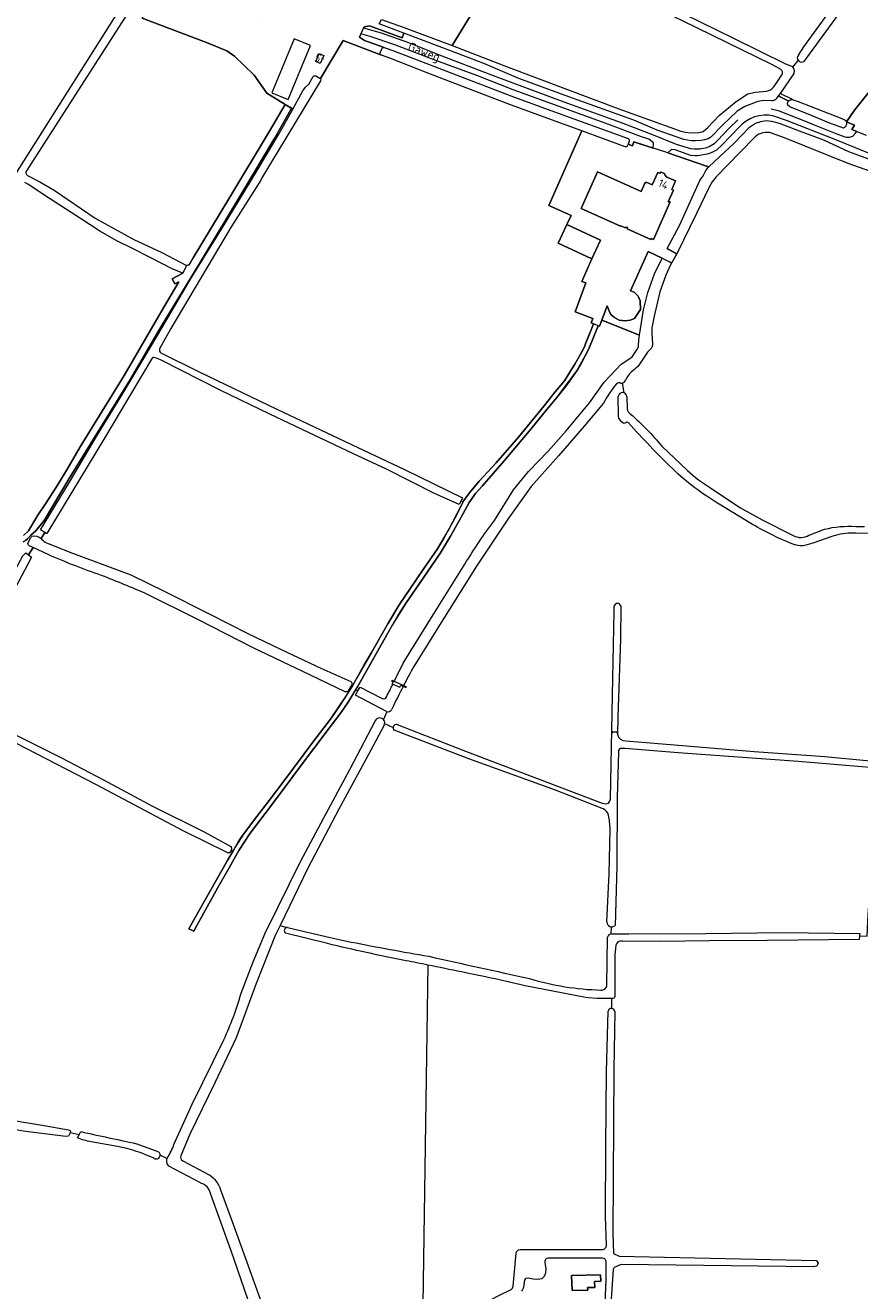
# Model space of a CAD drawing. Header units: metres. Extents: x 209813 to 223847, y 571801 to 587119.
# Tile 694 of 746: x 220257 to 220682, y 584901 to 585544. Entities that reach past the tile are written whole.
import ezdxf
from ezdxf.enums import TextEntityAlignment as Align

# ---------------------------------------------------------------- set-up
doc = ezdxf.new("R2010")
doc.units = ezdxf.units.M
for name, color, linetype, lineweight in [('B-RO-GK-BESCHOEIING-G', 8, 'GK-BESCHOEIING', 0), ('B-RO-GR-GRAS-GV', 8, 'Continuous', 0), ('B-RO-KW-KUNSTWERK_STUW-GV', 8, 'Continuous', 0), ('B-RO-OG-BEBOUWING-GV', 8, 'Continuous', 0), ('B-RO-OG-BEBOUWING-T18', 8, 'Continuous', 0), ('B-RO-OG-TERREIN_CULTUURSCHEIDING-GV', 8, 'Continuous', 0), ('B-RO-OG-TERREIN_ERF-GV', 8, 'Continuous', 0), ('B-RO-OG-TOPOGRAFIE-T18', 8, 'Continuous', 0), ('B-RO-OG-WEG-GV', 8, 'Continuous', 0), ('B-RO-VH-ONVERHARD-GV', 8, 'Continuous', 0), ('B-RO-VH-VERHARDING_OPEN-GV', 8, 'Continuous', 0)]:
    doc.layers.add(name, color=color, linetype=linetype, lineweight=lineweight)
doc.styles.add('NLCS-ISO-M200-T18', font='txt', dxfattribs={"height": 0.36})
doc.linetypes.add('GK-BESCHOEIING', pattern='A,30,-5,[1,NLCS.shx,S=1,R=0,X=0,Y=0],-5', length=40)

msp = doc.modelspace()

# ---------------------------------------------------------------- linework, layer by layer
at = {"layer": 'B-RO-GK-BESCHOEIING-G', "flags": 128}
for points in [[(220583.612, 585430.868), (220584.517, 585430.37)], [(220584.517, 585430.37), (220587.564, 585428.694)], [(220581.103, 585425.952), (220582.115, 585425.451)], [(220582.115, 585425.451), (220585.247, 585423.901)], [(220585.247, 585423.901), (220586, 585423.529)], [(220587.564, 585428.694), (220588.505, 585428.176)], [(220545.557, 585394.432), (220544.966, 585393.012)], [(220545.891, 585395.235), (220545.557, 585394.432)]]:
    msp.add_lwpolyline(points, dxfattribs=at)
at = {"layer": 'B-RO-GR-GRAS-GV', "flags": 128}
for points in [[(220783.856, 585707.494), (220780.802, 585703.275), (220760.316, 585674.055), (220743.271, 585650.918), (220728.63, 585630.196), (220710.186, 585604.887), (220694.594, 585583.375), (220668.771, 585547.427), (220653.082, 585526.05)], [(220650.365, 585529.267), (220653.214, 585533.394), (220674.265, 585562.739), (220687.575, 585581.116), (220699.665, 585598.344), (220707.916, 585609.9), (220719.792, 585626.01), (220732.233, 585643.988), (220740.637, 585655.671), (220753.264, 585672.873), (220765.281, 585689.329), (220777.553, 585706.657)], [(220463.267, 585610.331), (220448.527, 585585.633), (220446.876, 585586.459), (220442.515, 585579.1), (220486.627, 585554.364), (220474.206, 585534.125), (220502.803, 585523.052), (220559.117, 585501.846), (220589.195, 585491.094), (220590.568, 585490.636), (220593.012, 585490.064), (220595.578, 585489.786), (220599.661, 585489.923), (220600.721, 585490.075), (220601.883, 585490.475), (220604.318, 585492.414), (220610.037, 585498.48), (220618.733, 585505.705), (220624.716, 585509.537), (220628.507, 585510.328), (220634.205, 585510.995)], [(220641.344, 585522.042), (220636.866, 585524.494), (220591.415, 585546.613), (220555.868, 585563.74), (220518.247, 585581.631), (220467.499, 585605.978)], [(220119.234, 585363.712), (220183.397, 585458.426), (220187.876, 585455.921), (220189.54, 585455.417), (220226.666, 585436.928), (220229.203, 585436.641), (220231.132, 585437.095), (220232.314, 585438.108), (220234.297, 585440.782), (220312.737, 585564.544), (220314.711, 585566.577), (220315.955, 585567.131), (220317.116, 585566.612), (220317.535, 585565.484), (220317.316, 585564.571), (220316.433, 585561.997), (220257.694, 585470.449)], [(220559.661, 585566.857), (220584.168, 585554.175), (220617.438, 585537.893), (220643.858, 585524.746), (220646.455, 585523.724)], [(220258.229, 585468.086), (220264.501, 585464.819), (220271.818, 585460.615), (220292.701, 585446.362), (220312.343, 585435.461), (220326.623, 585428.772), (220339.098, 585422.191), (220340.489, 585422.636), (220342.545, 585426.102), (220361.276, 585456.957), (220381.433, 585490.578), (220389.275, 585504.198), (220379.989, 585509.915), (220373.502, 585519.078), (220363.537, 585528.661), (220359.592, 585531.444), (220349.267, 585535.708), (220316.589, 585548.023)], [(220480.16, 585302.628), (220483.024, 585306.672), (220487.994, 585312.575), (220496.673, 585321.932), (220507.943, 585334.945), (220521.058, 585350.807), (220526.643, 585358.023), (220531.358, 585363.627), (220535.457, 585370.207), (220536.74, 585372.057), (220540.297, 585378.305), (220541.55, 585380.931), (220542.21, 585382.823), (220544.95, 585389.506), (220546.162, 585392.533), (220544.966, 585393.012), (220545.891, 585395.235), (220536.819, 585398.686), (220542.294, 585413.48), (220540.207, 585414.098), (220545.301, 585425.577), (220528.22, 585433.52), (220532.675, 585443.099), (220534.727, 585447.719), (220523.501, 585452.724), (220540.298, 585490.668), (220524.788, 585496.346), (220502.623, 585504.405), (220463.334, 585519.629), (220442.586, 585527.71), (220438.271, 585529.179), (220418.899, 585536.633), (220407.237, 585517.333)], [(220647.652, 585506.582), (220650.325, 585505.725), (220672.422, 585497.027), (220674.11, 585496.162), (220674.807, 585495.257), (220678.927, 585501.316), (220691.751, 585517.396), (220709.262, 585505.964), (220721.274, 585498.443), (220718.341, 585493.758), (220720.604, 585492.324), (220721.912, 585491.638), (220724.348, 585495.353), (220730.31, 585491.443), (220727.033, 585486.447), (220730.152, 585484.459), (220731.741, 585486.847), (220735.209, 585484.393), (220735.578, 585484.15), (220758.056, 585519.014), (220765.167, 585529.95), (220766.584, 585529.065)], [(220647.591, 585523.088), (220650.348, 585526.474)], [(220407.384, 585516.11), (220377.504, 585466.755), (220376.985, 585465.62), (220361.845, 585441.882), (220331.15, 585390.124), (220325.491, 585379.889)], [(220637.817, 585513.111), (220640.082, 585516.359)], [(220640.082, 585516.359), (220642.024, 585519.144)], [(220648.001, 585519.975), (220641.03, 585509.768)], [(220686.677, 585470.196), (220675.746, 585474.192), (220643.248, 585487.172), (220636.77, 585489.503)], [(220628.385, 585487.614), (220620.621, 585479.797), (220608.523, 585467.318), (220606.519, 585464.779), (220604.966, 585462.012), (220598.563, 585448.679), (220588.505, 585428.176), (220585.243, 585422.27), (220582.918, 585417.34), (220579.851, 585408.843), (220576.991, 585396.414), (220575.894, 585390.516), (220575.83, 585387.927), (220576.22, 585382.248), (220575.994, 585381.018), (220575.447, 585379.981), (220573.714, 585378.187), (220569.157, 585371.555)], [(220303.774, 585434.706), (220295.118, 585439.635), (220285.683, 585445.734), (220269.521, 585456.282), (220258.505, 585463.608), (220256.879, 585464.542)], [(220256.331, 585284.906), (220258.712, 585287.34), (220263.511, 585295.235), (220267.844, 585301.514), (220273.563, 585310.445), (220278.324, 585318.295), (220285.154, 585330.069), (220307.519, 585366.309), (220327.532, 585400.791), (220335.289, 585413.868), (220333.202, 585412.898), (220331.946, 585415.411), (220337.29, 585418.411), (220331.805, 585420.62), (220321.015, 585426.133), (220311.044, 585431.167), (220303.774, 585434.706)], [(220569.637, 585386.869), (220550.372, 585394.419), (220549.2, 585391.317), (220548.495, 585391.599), (220543.746, 585379.883), (220539.857, 585372.467), (220537.67, 585368.716), (220532.233, 585361.106), (220527.598, 585355.172), (220521.593, 585347.895), (220514.34, 585338.993), (220500.699, 585322.955), (220489.47, 585310.033), (220486.217, 585306.262), (220482.971, 585301.737), (220478.799, 585294.177), (220473.351, 585284.567), (220468.282, 585276.083), (220459.473, 585263.21), (220450.851, 585250.655), (220443.781, 585239.338), (220441.708, 585235.503), (220426.052, 585207.855), (220425.198, 585206.485)], [(220495.737, 585292.516), (220505.54, 585308.147), (220513.045, 585317.51), (220523.066, 585327.87), (220532.346, 585338.161), (220544.091, 585352.377), (220551.665, 585362.953), (220560.204, 585371.97), (220564.705, 585374.894), (220565.895, 585375.823), (220568.218, 585379.336), (220569.045, 585380.9), (220569.127, 585381.2), (220569.255, 585384.368), (220569.637, 585386.869)], [(220423.104, 585207.662), (220423.586, 585208.426), (220429.426, 585218.807), (220433.26, 585225.332), (220441.599, 585240.031), (220447.271, 585249.583), (220453.047, 585258.183), (220459.591, 585267.591), (220466.891, 585278.139), (220472.475, 585287.688), (220479.006, 585300.295), (220479.845, 585301.991), (220478.81, 585302.532), (220477.872, 585300.712), (220464.92, 585306.46), (220440.896, 585318.587), (220424.102, 585326.431), (220404.363, 585335.726), (220381.476, 585346.593), (220356.26, 585358.855), (220326.536, 585373.841), (220324.451, 585374.854), (220323.255, 585375.318), (220322.336, 585375.527), (220322.004, 585375.492), (220321.618, 585375.144), (220321.306, 585374.598), (220297.531, 585334.433), (220268.192, 585285.921), (220267.814, 585285.889), (220267.099, 585286.371), (220265.182, 585283.366)], [(220326.181, 585377.84), (220345.652, 585368.231), (220385.105, 585349.243), (220423.015, 585331.15), (220449.99, 585318.523), (220479.613, 585304.09), (220478.81, 585302.532)], [(220561.729, 585357.487), (220560.93, 585362.425)], [(220562.62, 585342.292), (220561.549, 585341.891), (220560.391, 585342.639), (220559.482, 585343.856), (220559.1, 585344.633), (220558.865, 585345.791), (220558.733, 585355.602), (220558.754, 585355.824)], [(220563.153, 585355.536), (220563.316, 585349.26)], [(220551.179, 585352.147), (220541.485, 585340.464), (220528.384, 585325.385), (220514.44, 585309.81), (220502.591, 585293.228), (220486.686, 585269.329), (220468.707, 585240.694), (220454.755, 585218.257)], [(220564.034, 585342.175), (220564, 585342.215)], [(220580.911, 585330.312), (220593.986, 585318.019)], [(220586.315, 585318.901), (220586.307, 585318.909)], [(220605.661, 585309.199), (220620.632, 585299.064), (220631.977, 585292.794), (220647.748, 585284.921)], [(220479.845, 585301.991), (220480.16, 585302.628)], [(220627.121, 585290.549), (220610.057, 585300.868)], [(220679.591, 585289.465), (220684.008, 585289.505)], [(220655.886, 585285.083), (220663.694, 585288.1)], [(220669.184, 585284.903), (220669.297, 585284.931)], [(220693.469, 585169.949), (220693.324, 585177.2), (220693.337, 585189.442), (220694.199, 585209.027), (220695.073, 585232.857), (220696.066, 585252.469), (220696.155, 585260.144), (220696.474, 585260.724), (220697.329, 585261.009), (220697.794, 585261.061), (220696.371, 585263.472), (220691.753, 585263.739), (220691.244, 585265.721), (220690.413, 585274.261), (220690.721, 585278.904), (220691.91, 585285.371), (220691.809, 585286.38), (220690.449, 585286.111), (220688.654, 585285.997), (220679.591, 585286.08)], [(220268.874, 585275.198), (220261.147, 585278.746), (220258.752, 585275.018), (220260.276, 585273.878), (220232.07, 585220.449), (220222.673, 585201.008)], [(220268.004, 585281.122), (220281.152, 585275.904), (220310.812, 585264.857)], [(220648.674, 585280.087), (220648.593, 585280.115)], [(220657.791, 585280.948), (220654.232, 585279.959)], [(220444.13, 585209.33), (220443.748, 585209.505), (220444.229, 585210.555), (220443.528, 585210.876), (220443.683, 585211.215), (220444.808, 585210.7), (220449.293, 585219.955), (220464.568, 585244.521), (220480.775, 585270.344)], [(220310.812, 585264.857), (220327.847, 585256.514), (220350.762, 585245.113), (220370.713, 585234.839), (220390.521, 585225.37), (220407.487, 585217.408), (220422.673, 585210.58)], [(220419.896, 585205.436), (220402.198, 585213.938), (220373.121, 585227.825), (220345.308, 585242.005), (220318.725, 585255.27)], [(220446.297, 585188.735), (220481.021, 585175.197), (220550.636, 585148.707), (220552.422, 585148.487), (220553.769, 585148.717), (220554.193, 585149.245), (220554.483, 585149.767), (220554.791, 585151.001), (220555.962, 585212.368), (220556.646, 585246.255), (220556.761, 585249.069)], [(220560.043, 585249.114), (220559.872, 585232.205), (220558.501, 585192.632), (220558.452, 585183.772)], [(220440.844, 585195.447), (220425.161, 585203.759), (220426.343, 585205.841), (220425.198, 585206.485), (220421.334, 585200.052), (220417.589, 585194.64), (220412.311, 585187.526), (220396.629, 585166.832), (220385.923, 585152.441), (220379.139, 585143.49), (220371.573, 585133.509), (220365.83, 585124.621), (220360.839, 585115.829), (220355.718, 585106.965), (220344.36, 585086.506), (220342.874, 585083.656), (220340.293, 585084.815), (220345.094, 585093.333), (220360.171, 585119.891), (220362.687, 585124.25)], [(220362.687, 585124.25), (220365.839, 585129.532), (220368.104, 585132.997), (220374.911, 585141.948), (220381.236, 585150.148), (220388.584, 585160.009), (220403.918, 585180.512), (220412.334, 585191.504), (220420.53, 585203.575), (220423.104, 585207.662), (220422.646, 585207.919), (220421.447, 585205.904)], [(220423.212, 585208.872), (220422.646, 585207.919)], [(220426.343, 585205.841), (220427.413, 585207.726), (220438.734, 585201.971)], [(220449.539, 585208.533), (220450.812, 585207.951), (220450.647, 585207.591), (220449.357, 585208.181)], [(220359.815, 585123.737), (220337.405, 585134.665), (220293.306, 585158.075), (220247.418, 585181.82), (220222.773, 585194.291)], [(220223.357, 585197.411), (220237.551, 585191.185), (220252.228, 585183.597), (220275.66, 585171.776), (220297.022, 585160.652), (220321.803, 585147.284), (220348.173, 585134.2), (220361.737, 585126.779)], [(220439.385, 585191.182), (220441.265, 585195.33)], [(220366.962, 585052.065), (220372.986, 585068.086), (220379.127, 585082.588), (220385.704, 585095.98), (220396.992, 585118.77), (220408.969, 585141.288), (220422.298, 585165.86), (220435.274, 585190.845)], [(220439.706, 585188.477), (220432.698, 585175.437), (220416.589, 585145.757), (220400.924, 585115.686), (220386.733, 585086.486), (220389.983, 585085.45)], [(220439.944, 585189.286), (220444.214, 585187.184)], [(220551.021, 585145.882), (220526.785, 585155.29), (220482.774, 585171.244), (220444.78, 585185.806)], [(220562.55, 585180.399), (220591.384, 585178.038), (220627.969, 585175.005), (220663.835, 585172.473), (220686.95, 585170.289)], [(220558.808, 585174.871), (220558.228, 585151.622), (220558.06, 585116.59), (220557.105, 585086.591)], [(220686.637, 585166.897), (220650.261, 585169.884), (220589.185, 585174.421), (220562.287, 585176.532), (220560.524, 585176.638)], [(220552.98, 585088.424), (220554.217, 585112.737), (220554.629, 585135.516)], [(220362.072, 585124.694), (220362.687, 585124.25)], [(220555.28, 585082.213), (220564.193, 585082.246), (220603.246, 585082.408), (220642.286, 585082.902), (220681.652, 585082.431), (220681.545, 585081.238), (220685.379, 585081.058), (220685.952, 585092.212), (220686.954, 585105.626), (220687.114, 585117.146)], [(220386.733, 585086.486), (220384.303, 585081.485), (220374.538, 585057.054), (220364.409, 585029.446), (220353.593, 585006.519), (220340.864, 584980.316), (220336.327, 584969.43)], [(220390.536, 585085.557), (220412.181, 585080.453), (220422.976, 585078.112)], [(220555.146, 585085.905), (220554.98, 585082.197)], [(220410.818, 585077.377), (220389.432, 585082.613)], [(220552.932, 585056.011), (220553.348, 585080.53)], [(220681.545, 585081.238), (220681.373, 585079.332), (220634.709, 585078.92), (220605.253, 585078.775), (220580.048, 585078.463), (220561.001, 585078.634), (220559.843, 585078.605)], [(220557.05, 585070.212), (220557.035, 585050.346)], [(220461.93, 585066.41), (220459.223, 584882.374), (220460.38, 584882.375), (220461.089, 584881.865), (220461.42, 584881.293), (220461.976, 584880.692)], [(220555.347, 585049.431), (220548.093, 585049.449), (220543.459, 585049.758), (220541.178, 585050.136), (220511.382, 585055.911), (220496.203, 585059.367)], [(220555.634, 585049.429), (220555.347, 585049.431), (220555.368, 585044.331)], [(220552.71, 584923.814), (220552.313, 584938.502), (220552.456, 584974.3), (220552.835, 585012.019), (220553.566, 585042.984)], [(220557.042, 585042.738), (220556.43, 585013.314), (220556.031, 584929.995), (220556.33, 584919.728), (220559.25, 584918.336), (220659.369, 584916.22), (220660.427, 584914.95), (220659.792, 584913.256), (220658.099, 584912.833), (220560.308, 584914.103), (220556.629, 584912.608), (220556.226, 584911.548), (220555.44, 584901.475), (220554.71, 584888.804)], [(220332.784, 584975.117), (220342.075, 584995.729), (220358.116, 585028.331)], [(220219.434, 584990.202), (220224.139, 584990.054), (220252.301, 584987.097), (220265.825, 584985.031), (220279.086, 584982.525), (220280.141, 584982.017), (220280.001, 584981.128)], [(220283.685, 584978.471), (220284.571, 584980.107), (220280.001, 584981.128), (220279.205, 584979.303), (220277.789, 584979.194), (220258.862, 584981.509)], [(220284.571, 584980.107), (220285.378, 584981.692)], [(220303.991, 584974.098), (220290.648, 584976.487)], [(220313.955, 584975.475), (220324.554, 584971.612)], [(220322.965, 584967.931), (220322.915, 584967.953)], [(220329.195, 584967.976), (220325.76, 584969.757)], [(220337.237, 584966.893), (220350.664, 584959.786)], [(220346.306, 584955.572), (220330.122, 584964.194)], [(220373.921, 584886.124), (220361.96, 584921.122), (220351.373, 584950.259)], [(220356.5, 584952.137), (220363.087, 584934.183), (220379.466, 584888.427)], [(220505.318, 584903.074), (220506.808, 584919.83)], [(220508.795, 584921.652), (220550.716, 584921.76)], [(220461.976, 584880.692), (220462.538, 584880.537), (220463.404, 584880.548), (220464.354, 584880.674), (220468.405, 584882.786), (220483.777, 584890.871), (220498.035, 584898.301), (220504.235, 584901.47)]]:
    msp.add_lwpolyline(points, dxfattribs=at)
at = {"layer": 'B-RO-GR-GRAS-GV'}
for points in [[(220642.024, 585519.144, 0.4444274), (220641.344, 585522.042)], [(220648.276, 585521.798, -0.0972789), (220648.001, 585519.975)], [(220407.237, 585517.333, -0.3408564), (220407.384, 585516.11)], [(220634.205, 585510.995, 0.2196846), (220637.817, 585513.111)], [(220636.77, 585489.503, 0.2913698), (220628.385, 585487.614)], [(220257.694, 585470.449, 0.3863997), (220258.229, 585468.086)], [(220325.491, 585379.889, 0.3851162), (220326.181, 585377.84)], [(220566.129, 585368.668, 0.0852378), (220562.367, 585364.014)], [(220569.157, 585371.555, -0.0928469), (220566.129, 585368.668)], [(220557.887, 585361.977, 0.0611082), (220551.179, 585352.147)], [(220560.04, 585362.238, 0.3822147), (220557.887, 585361.977)], [(220563.316, 585349.26, 0.2409552), (220564.86, 585346.77)], [(220564.86, 585346.77, -0.0446976), (220565.029, 585346.647)], [(220565.029, 585346.647, -0.0410016), (220580.911, 585330.312)], [(220564, 585342.215, 0.4397804), (220562.62, 585342.292)], [(220586.307, 585318.909, -0.017152), (220564.034, 585342.175)], [(220610.057, 585300.868, -0.0569134), (220586.315, 585318.901)], [(220593.986, 585318.019, 0.0615785), (220605.661, 585309.199)], [(220480.775, 585270.344, -0.0269806), (220495.737, 585292.516)], [(220648.593, 585280.115, -0.0402046), (220627.121, 585290.549)], [(220663.694, 585288.1, -0.0803476), (220679.591, 585289.465)], [(220265.182, 585283.366, -0.0210676), (220265.459, 585283.061)], [(220265.459, 585283.061, 0.0889678), (220268.004, 585281.122)], [(220647.748, 585284.921, 0.2661921), (220655.712, 585284.999)], [(220655.712, 585284.999, -0.0366735), (220655.886, 585285.083)], [(220669.297, 585284.931, 0.0200297), (220657.791, 585280.948)], [(220679.591, 585286.08, 0.0870106), (220669.184, 585284.903)], [(220654.232, 585279.959, -0.1399705), (220648.674, 585280.087)], [(220295.95, 585264.625, -0.0253556), (220268.874, 585275.198)], [(220318.725, 585255.27, 0.005302), (220295.95, 585264.625)], [(220454.755, 585218.257, 0.007144), (220449.539, 585208.533)], [(220421.447, 585205.904, -0.388493), (220419.896, 585205.436)], [(220422.673, 585210.58, -0.4480514), (220423.212, 585208.872)], [(220440.884, 585202.858, 0.0024707), (220444.13, 585209.33)], [(220449.357, 585208.181, 0.0084787), (220443.573, 585196.506)], [(220438.734, 585201.971, 0.3370282), (220440.884, 585202.858)], [(220558.452, 585183.772, 0.3646995), (220562.55, 585180.399)], [(220560.524, 585176.638, 0.4458647), (220558.808, 585174.871)], [(220553.763, 585142.601, 0.2439506), (220551.021, 585145.882)], [(220554.629, 585135.516, 0.0435291), (220553.763, 585142.601)], [(220450.838, 585068.642, -0.0129246), (220410.818, 585077.377)], [(220422.976, 585078.112, 0.005242), (220462.394, 585070.859)], [(220557.528, 585076.46, 0.0297911), (220557.05, 585070.212)], [(220559.843, 585078.605, 0.2958941), (220557.528, 585076.46)], [(220462.394, 585070.859, 0.0010351), (220513.664, 585059.564)], [(220461.93, 585066.41, 0.000485), (220450.838, 585068.642)], [(220496.203, 585059.367, 0.001547), (220461.93, 585066.41)], [(220513.664, 585059.564, 0.0678734), (220549.923, 585053.717)], [(220358.116, 585028.331, 0.0376973), (220366.962, 585052.065)], [(220549.923, 585053.717, 0.4334043), (220552.932, 585056.011)], [(220557.035, 585050.346, -0.3838341), (220555.634, 585049.429)], [(220258.862, 584981.509, 0.0274206), (220214.64, 584986.598)], [(220285.378, 584981.692, 0.0007612), (220313.797, 584975.52)], [(220290.648, 584976.487, -0.0401073), (220283.685, 584978.471)], [(220322.915, 584967.953, 0.0673745), (220303.991, 584974.098)], [(220313.797, 584975.52, -0.0343525), (220313.955, 584975.475)], [(220329.49, 584968.485, 0.0655885), (220332.784, 584975.117)], [(220324.554, 584971.612, -0.0376823), (220324.724, 584971.535)], [(220336.327, 584969.43, 0.3873652), (220337.237, 584966.893)], [(220330.122, 584964.194, -0.0730371), (220329.84, 584964.402)], [(220346.513, 584955.486, -0.0483894), (220346.306, 584955.572)], [(220351.337, 584950.377, 0.2610392), (220346.513, 584955.486)], [(220350.664, 584959.786, -0.0312379), (220350.786, 584959.712)], [(220350.786, 584959.712, -0.1607656), (220356.5, 584952.137)], [(220351.373, 584950.259, -0.0202389), (220351.337, 584950.377)], [(220550.716, 584921.76, 0.4214309), (220552.71, 584923.814)], [(220506.808, 584919.83, -0.3877547), (220508.795, 584921.652)], [(220504.235, 584901.47, 0.2578132), (220505.318, 584903.074)]]:
    msp.add_lwpolyline(points, format="xyb", dxfattribs=at)
at = {"layer": 'B-RO-GR-GRAS-GV', "flags": 128}
msp.add_lwpolyline([(220641.03, 585509.768), (220640.166, 585508.57), (220645.43, 585505.972), (220646.069, 585506.414), (220646.621, 585506.66), (220647.652, 585506.582)], close=True, dxfattribs=at)
at = {"layer": 'B-RO-GR-GRAS-GV'}
for centre, radius, start, end in [((220651.966, 585527.861), 2.131, 138.696013, 303.667631), ((220645.876, 585521.351), 2.441, 10.561459, 74.484513), ((220559.979, 585364.738), 2.501, 271.388778, 343.774677), ((220560.935, 585355.412), 2.222, 3.194145, 171.887339), ((220558.409, 585248.661), 1.696, 15.501619, 166.157761), ((220437.445, 585189.582), 2.516, 333.959385, 155.662016), ((220441.631, 585197.463), 2.165, 248.676074, 332.315521), ((220445.913, 585187.077), 1.702, 76.94718, 229.183118), ((220360.401, 585125.496), 1.854, 251.581856, 41.070457), ((220390.575, 585083.875), 1.683, 91.315171, 229.183118), ((220555.4, 585088.314), 2.422, 177.397056, 315.126787), ((220555.231, 585080.311), 1.903, 88.524859, 171.887339), ((220555.284, 585042.567), 1.766, 5.562098, 166.157761), ((220323.752, 584969.778), 2.008, 246.920894, 52.529612), ((220332.094, 584966.636), 3.194, 144.620934, 223.45354)]:
    msp.add_arc(centre, radius, start, end, dxfattribs=at)
at = {"layer": 'B-RO-KW-KUNSTWERK_STUW-GV', "flags": 128}
msp.add_lwpolyline([(220447.731, 585207.681), (220448.202, 585208.71), (220450.647, 585207.591), (220450.812, 585207.951), (220443.683, 585211.215), (220443.528, 585210.876), (220444.229, 585210.555), (220443.748, 585209.505)], close=True, dxfattribs=at)
msp.add_lwpolyline([(220558.195, 585184.419), (220558.205, 585184.824), (220555.633, 585184.824), (220555.633, 585184.419)], dxfattribs=at)
at = {"layer": 'B-RO-OG-BEBOUWING-GV', "flags": 128}
for points in [[(220382.477, 585510.067), (220390.82, 585506.609), (220402.236, 585534.148), (220393.893, 585537.606)], [(220582.625, 585467.915), (220582.392, 585468.924), (220580.63, 585469.676), (220579.791, 585469.179), (220578.899, 585469.577), (220576.051, 585463.191), (220572.939, 585464.579), (220572.83, 585464.334), (220572.451, 585464.503), (220570.353, 585459.799), (220568.281, 585460.864), (220548.147, 585469.845), (220539.864, 585451.275), (220559.933, 585442.313), (220560.041, 585442.5), (220562.35, 585441.38), (220562.471, 585441.668), (220563.476, 585441.499), (220563.225, 585440.935), (220575.306, 585435.546), (220575.511, 585436.007), (220576.62, 585435.512), (220585.108, 585454.542), (220584.163, 585454.701), (220586.795, 585460.602), (220586.028, 585460.944), (220587.941, 585465.233), (220583.16, 585467.365), (220583.276, 585467.625)], [(220532.675, 585443.099), (220528.22, 585433.52), (220545.301, 585425.577), (220549.696, 585435.184)], [(220543.204, 584901.086), (220543.171, 584902.356), (220546.828, 584902.445), (220546.755, 584905.473), (220549.851, 584905.548), (220549.765, 584908.853), (220535.045, 584908.498), (220535.242, 584900.893)]]:
    msp.add_lwpolyline(points, close=True, dxfattribs=at)
at = {"layer": 'B-RO-OG-TERREIN_CULTUURSCHEIDING-GV', "flags": 128}
msp.add_lwpolyline([(220581.103, 585425.952), (220574.049, 585429.335), (220564.987, 585409.346), (220566.784, 585408.608), (220568.875, 585406.584), (220569.887, 585404.291), (220570.157, 585399.907), (220567.054, 585395.253), (220564.828, 585394.376), (220562.333, 585394.038), (220559.163, 585394.443), (220556.869, 585395.792), (220555.183, 585397.209), (220554.306, 585398.692), (220553.16, 585401.795), (220550.372, 585394.419), (220569.637, 585386.869), (220571.587, 585399.626), (220573.884, 585408.438), (220577.201, 585418)], close=True, dxfattribs=at)
at = {"layer": 'B-RO-OG-TERREIN_ERF-GV', "flags": 128}
for points in [[(220439.695, 585533.121), (220429.644, 585536.687), (220427.16, 585538.374), (220429.487, 585543.603), (220432.186, 585544.153), (220448.876, 585538.021), (220449.686, 585540.38), (220437.101, 585545.197), (220438.393, 585547.38), (220449.365, 585543.532), (220474.206, 585534.125), (220486.627, 585554.364), (220413.141, 585595.572), (220415.745, 585599.762)], [(220376.11, 585548.689), (220328.941, 585562.61), (220329.178, 585564.962), (220324.659, 585566.684), (220316.589, 585548.023), (220349.267, 585535.708), (220359.592, 585531.444), (220363.537, 585528.661), (220373.502, 585519.078), (220379.989, 585509.915), (220393.165, 585501.803), (220398.365, 585511.121), (220399.693, 585512.972), (220401.326, 585514.391), (220403.556, 585518.293)], [(220404.91, 585518.671), (220407.014, 585517.501), (220407.237, 585517.333), (220418.899, 585536.633), (220438.271, 585529.179)], [(220437.719, 585530.42), (220438.425, 585532.497)], [(220691.751, 585517.396), (220678.927, 585501.316), (220674.807, 585495.257), (220678.843, 585493.653), (220677.631, 585491.444), (220684.845, 585488.581)], [(220562.214, 585482.646), (220540.298, 585490.668), (220523.501, 585452.724), (220534.727, 585447.719), (220532.675, 585443.099), (220549.696, 585435.184), (220545.301, 585425.577), (220540.207, 585414.098), (220542.294, 585413.48), (220536.819, 585398.686), (220545.891, 585395.235), (220544.966, 585393.012), (220549.2, 585391.317), (220550.372, 585394.419)], [(220550.372, 585394.419), (220553.16, 585401.795), (220554.306, 585398.692), (220555.183, 585397.209), (220556.869, 585395.792), (220559.163, 585394.443), (220562.333, 585394.038), (220564.828, 585394.376), (220567.054, 585395.253), (220570.157, 585399.907), (220569.887, 585404.291), (220568.875, 585406.584), (220566.784, 585408.608), (220564.987, 585409.346), (220574.049, 585429.335), (220586, 585423.529), (220588.505, 585428.176), (220583.612, 585430.868), (220589.99, 585442.612), (220600.32, 585465.435), (220601.985, 585467.894), (220603.322, 585470.506), (220604.453, 585472.042), (220604.865, 585472.458), (220603.181, 585473.009), (220583.939, 585479.464), (220566.704, 585485.186), (220565.94, 585483.153), (220563.758, 585483.954), (220563.497, 585483.241)], [(220550.621, 584917.371), (220523.346, 584917.371)], [(220551.191, 584873.761), (220552.621, 584906.407), (220552.621, 584915.371)], [(220521.392, 584914.943), (220521.965, 584912.026), (220521.837, 584909.693), (220521.145, 584908.008), (220519.854, 584906.89), (220517.83, 584906.548), (220515.427, 584906.691), (220512.963, 584907.13), (220511.997, 584907.043), (220511.415, 584906.653), (220510.995, 584906.202), (220510.827, 584905.212), (220510.618, 584902.334), (220509.942, 584901.038), (220509.489, 584900.466)]]:
    msp.add_lwpolyline(points, dxfattribs=at)
for points in [[(220404.893, 585525.943), (220406.634, 585530.104), (220408.948, 585529.136), (220407.207, 585524.975)], [(220568.281, 585460.864), (220570.353, 585459.799), (220572.451, 585464.503), (220572.83, 585464.334), (220572.939, 585464.579), (220576.051, 585463.191), (220578.899, 585469.577), (220579.791, 585469.179), (220580.63, 585469.676), (220582.392, 585468.924), (220582.625, 585467.915), (220583.276, 585467.625), (220583.16, 585467.365), (220587.941, 585465.233), (220586.028, 585460.944), (220586.795, 585460.602), (220584.163, 585454.701), (220585.108, 585454.542), (220576.62, 585435.512), (220575.511, 585436.007), (220575.306, 585435.546), (220563.225, 585440.935), (220563.476, 585441.499), (220562.471, 585441.668), (220562.35, 585441.38), (220560.041, 585442.5), (220559.933, 585442.313), (220539.864, 585451.275), (220548.147, 585469.845)], [(220546.828, 584902.445), (220543.171, 584902.356), (220543.204, 584901.086), (220535.242, 584900.893), (220535.045, 584908.498), (220549.765, 584908.853), (220549.851, 584905.548), (220546.755, 584905.473)]]:
    msp.add_lwpolyline(points, close=True, dxfattribs=at)
at = {"layer": 'B-RO-OG-TERREIN_ERF-GV'}
for points in [[(220438.271, 585529.179, -0.3932122), (220437.719, 585530.42)], [(220438.425, 585532.497, -0.410252), (220439.695, 585533.121)], [(220403.556, 585518.293, -0.4107844), (220404.91, 585518.671)], [(220563.497, 585483.241, -0.4153783), (220562.214, 585482.646)], [(220523.346, 584917.371, 0.4788517), (220521.392, 584914.943)], [(220552.621, 584915.371, 0.413), (220550.621, 584917.371)]]:
    msp.add_lwpolyline(points, format="xyb", dxfattribs=at)
at = {"layer": 'B-RO-OG-WEG-GV', "flags": 128}
for points in [[(220564.32, 585485.488), (220563.758, 585483.954), (220565.94, 585483.153), (220566.704, 585485.186), (220576.537, 585481.924), (220576.68, 585484.676), (220574.296, 585486.449), (220570.618, 585487.728), (220552.089, 585494.585), (220505.237, 585511.606), (220486.76, 585518.82), (220466.018, 585526.59), (220445.181, 585534.491), (220432.64, 585538.758), (220427.91, 585540.06), (220427.16, 585538.374), (220429.644, 585536.687), (220439.695, 585533.121)], [(220636.791, 585506.029), (220632.581, 585506.109), (220629.799, 585505.668), (220623.186, 585503.167), (220619.238, 585500.703), (220611.804, 585493.594), (220605.887, 585487.498), (220604.539, 585486.735), (220602.673, 585486.151), (220600.908, 585485.838), (220598.004, 585485.659), (220595.781, 585485.706), (220592.093, 585486.274), (220578.577, 585491.037), (220566.623, 585496.194), (220533.68, 585508.067), (220508.188, 585517.408), (220490.363, 585525.003), (220469.031, 585533.084), (220449.686, 585540.38), (220448.876, 585538.021), (220432.186, 585544.153), (220429.487, 585543.603), (220429.266, 585543.107), (220438.216, 585540.508), (220452.113, 585535.649), (220466.782, 585529.797), (220495.181, 585518.814), (220531.092, 585505.478), (220560.228, 585494.968), (220576.533, 585488.758), (220588.23, 585483.902), (220595.512, 585481.763), (220597.341, 585481.567), (220598.809, 585481.536), (220600.449, 585481.644), (220600.976, 585481.797), (220603.297, 585482.11), (220605.052, 585482.689), (220607.827, 585484.463), (220609.266, 585485.741), (220615.413, 585492.223), (220619.516, 585496.404)], [(220439.695, 585533.121), (220444.079, 585531.628), (220504.13, 585508.533), (220526.297, 585500.471), (220563.724, 585486.771)], [(220673.947, 585487.62), (220674.706, 585487.557), (220676.394, 585487.557), (220678.131, 585488.103), (220679.413, 585489.485), (220680.083, 585490.471), (220677.631, 585491.444), (220678.843, 585493.653), (220674.807, 585495.257), (220674.795, 585494.117), (220674.267, 585492.848), (220673.407, 585492.146), (220672.036, 585492.519), (220665.945, 585494.888), (220657.426, 585498.413), (220646.083, 585502.92), (220644.973, 585503.748), (220644.83, 585504.598), (220644.998, 585505.351), (220645.374, 585505.892), (220640.166, 585508.57), (220639.049, 585507.021)], [(220636.521, 585501.908), (220640.167, 585501.134), (220652.654, 585496.125), (220658.476, 585493.807), (220669.491, 585489.369), (220673.947, 585487.62)], [(220620.027, 585492.402), (220611.83, 585483.774), (220608.741, 585480.944), (220607.438, 585480.16), (220605.974, 585479.525), (220604.02, 585478.938), (220599.012, 585478.011), (220597.881, 585477.967), (220595.671, 585478.237), (220587.646, 585481.044), (220585.921, 585481.189), (220583.939, 585479.464), (220603.181, 585473.009), (220604.865, 585472.458), (220610.508, 585477.698), (220617.68, 585484.422), (220625.56, 585492.647), (220628.559, 585494.572), (220631.247, 585495.506), (220634.019, 585495.967), (220636.743, 585495.629), (220640.667, 585494.692), (220650.776, 585490.708), (220663.128, 585486.144), (220675.842, 585480.306), (220685.987, 585476.501)], [(220690.293, 585477.757), (220668.517, 585486.42), (220644.35, 585495.969), (220637.885, 585498.25)]]:
    msp.add_lwpolyline(points, dxfattribs=at)
at = {"layer": 'B-RO-OG-WEG-GV'}
for points in [[(220639.049, 585507.021, -0.2535272), (220636.791, 585506.029)], [(220637.885, 585498.25, 0.2813434), (220620.027, 585492.402)], [(220563.724, 585486.771, -0.4114535), (220564.32, 585485.488)]]:
    msp.add_lwpolyline(points, format="xyb", dxfattribs=at)
at = {"layer": 'B-RO-VH-ONVERHARD-GV', "flags": 128}
for points in [[(220265.182, 585283.366), (220267.099, 585286.371), (220264.877, 585287.868), (220279.615, 585312.111), (220293.891, 585336.11), (220306.262, 585356.351), (220318.115, 585376.096), (220326.809, 585390.787), (220341.622, 585416.135), (220357.874, 585442.161), (220374.577, 585469.738), (220386.047, 585489.047), (220393.165, 585501.803), (220392.528, 585502.195), (220392.203, 585501.595), (220384.051, 585487.236), (220367.787, 585459.81), (220346.035, 585423.772), (220326.237, 585391.209), (220310.725, 585364.434), (220279.492, 585313.964), (220266.704, 585292.538), (220262.529, 585287.354), (220259.93, 585285.054), (220258.221, 585283.277), (220257.188, 585282.414), (220256.129, 585281.662)], [(220258.622, 585281.278), (220259.956, 585283.908)], [(220153.487, 585004.7), (220158.168, 585003.183), (220157.059, 585000.202), (220160.168, 584998.879), (220160.444, 584999.649), (220163.546, 584998.838), (220162.191, 584999.869), (220161.92, 585001.728), (220162.163, 585004.38), (220176.498, 585052.3), (220191.419, 585106.095), (220200.913, 585141.675), (220207.61, 585163.925), (220214.951, 585191.271), (220217.993, 585199.287), (220222.531, 585209.479), (220230.344, 585224.754), (220236.429, 585237.58), (220246.474, 585256.853), (220255.946, 585274.532), (220257.409, 585276.022), (220258.752, 585275.018), (220261.147, 585278.746), (220259.191, 585279.645)]]:
    msp.add_lwpolyline(points, dxfattribs=at)
at = {"layer": 'B-RO-VH-ONVERHARD-GV'}
for points in [[(220259.956, 585283.908, -0.2059318), (220260.686, 585284.516)], [(220260.686, 585284.516, -0.2753207), (220265.182, 585283.366)], [(220259.191, 585279.645, -0.4261374), (220258.622, 585281.278)]]:
    msp.add_lwpolyline(points, format="xyb", dxfattribs=at)
at = {"layer": 'B-RO-VH-VERHARDING_OPEN-GV', "flags": 128}
msp.add_lwpolyline([(220256.129, 585281.662), (220257.188, 585282.414), (220258.221, 585283.277), (220259.93, 585285.054), (220262.529, 585287.354), (220266.704, 585292.538), (220279.492, 585313.964), (220310.725, 585364.434), (220326.237, 585391.209), (220346.035, 585423.772), (220367.787, 585459.81), (220384.051, 585487.236), (220392.203, 585501.595), (220392.528, 585502.195), (220389.275, 585504.198), (220381.433, 585490.578), (220361.276, 585456.957), (220342.545, 585426.102), (220340.489, 585422.636), (220339.098, 585422.191), (220337.29, 585418.411), (220331.946, 585415.411), (220333.202, 585412.898), (220335.289, 585413.868), (220327.532, 585400.791), (220307.519, 585366.309), (220285.154, 585330.069), (220278.324, 585318.295), (220273.563, 585310.445), (220267.844, 585301.514), (220263.511, 585295.235), (220258.712, 585287.34), (220256.331, 585284.906)], dxfattribs=at)
msp.add_lwpolyline([(220362.687, 585124.25), (220360.171, 585119.891), (220345.094, 585093.333), (220340.293, 585084.815), (220342.874, 585083.656), (220344.36, 585086.506), (220355.718, 585106.965), (220360.839, 585115.829), (220365.83, 585124.621), (220371.573, 585133.509), (220379.139, 585143.49), (220385.923, 585152.441), (220396.629, 585166.832), (220412.311, 585187.526), (220417.589, 585194.64), (220421.334, 585200.052), (220426.052, 585207.855), (220441.708, 585235.503), (220446.87, 585244.457), (220450.851, 585250.655), (220459.473, 585263.21), (220468.282, 585276.083), (220473.351, 585284.567), (220478.799, 585294.177), (220482.971, 585301.737), (220486.217, 585306.262), (220489.47, 585310.033), (220500.699, 585322.955), (220514.34, 585338.993), (220521.593, 585347.895), (220527.598, 585355.172), (220535.333, 585365.381), (220537.67, 585368.716), (220541.866, 585376.233), (220543.746, 585379.883), (220548.495, 585391.599), (220546.162, 585392.533), (220543.294, 585385.242), (220542.21, 585382.823), (220541.55, 585380.931), (220540.297, 585378.305), (220536.74, 585372.057), (220535.457, 585370.207), (220531.358, 585363.627), (220526.643, 585358.023), (220521.058, 585350.807), (220507.943, 585334.945), (220496.673, 585321.932), (220487.994, 585312.575), (220483.024, 585306.672), (220480.16, 585302.628), (220476.238, 585294.921), (220470.081, 585283.529), (220466.891, 585278.139), (220459.591, 585267.591), (220453.047, 585258.183), (220447.271, 585249.583), (220441.599, 585240.031), (220433.26, 585225.332), (220425.74, 585212.443), (220423.586, 585208.426), (220417.064, 585198.442), (220412.334, 585191.504), (220403.918, 585180.512), (220388.584, 585160.009), (220381.236, 585150.148), (220374.911, 585141.948), (220368.104, 585132.997), (220363.897, 585126.346)], close=True, dxfattribs=at)

# ---------------------------------------------------------------- texts
at = {"layer": 'B-RO-OG-BEBOUWING-T18', "style": 'NLCS-ISO-M200-T18'}
for s, rotation, p in [('5t', 337.3, (220406.918, 585527.429)), ('14', 336, (220581.733, 585463.622))]:
    msp.add_text(s, height=4, rotation=rotation, dxfattribs=at).set_placement(p, align=Align.MIDDLE)
at = {"layer": 'B-RO-OG-TOPOGRAFIE-T18', "style": 'NLCS-ISO-M200-T18'}
msp.add_text('Gaweg', height=4.5, rotation=339.3, dxfattribs=at).set_placement((220459.764, 585530.32), align=Align.MIDDLE)

doc.saveas('drawing.dxf')
